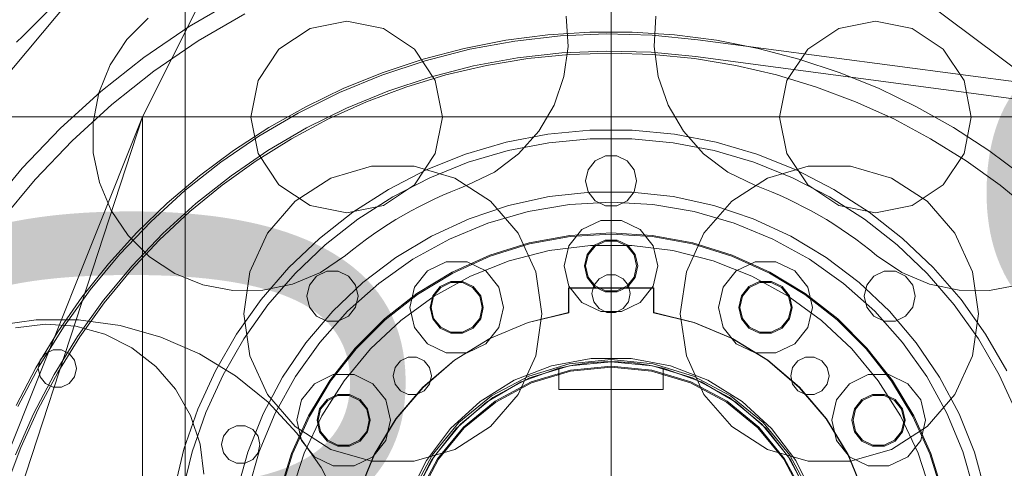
# Model space of a CAD drawing. Header units: millimetres. Extents: x -4738 to 65662, y -68080 to 6847.
# Tile 921 of 1056: x 24172 to 24635, y 1775 to 1986. Entities that reach past the tile are written whole.
import ezdxf

# ---------------------------------------------------------------- set-up
doc = ezdxf.new("R2010")
doc.units = ezdxf.units.MM
for name, color, linetype, lineweight in [('COTAS_O', 1, 'Continuous', 0), ('COTAS_P', 1, 'Continuous', 0), ('lateral_briquetadora', 7, 'Continuous', 0)]:
    doc.layers.add(name, color=color, linetype=linetype, lineweight=lineweight)
doc.dimstyles.new('R19_100', dxfattribs={"dimtxt": 250, "dimasz": 150, "dimexe": 150, "dimexo": 80, "dimgap": 100, "dimtad": 1, "dimtih": 1, "dimtoh": 1, "dimdsep": 46, "dimcen": 0.09, "dimadec": 0, "dimazin": 0, "dimtfac": 1, "dimtdec": 4, "dimtofl": 0, "dimtmove": 0, "dimatfit": 3, "dimfxl": 1, "dimtolj": 1, "dimtzin": 0, "dimarcsym": 0})

# ---------------------------------------------------------------- blocks, each defined once
blk = doc.blocks.new('DIM_R31_4')
at = {"layer": 'COTAS_P'}
for p, q in [((15248.37, 1279.09), (24311.82, 4109.09)), ((24311.82, 4109.09), (24155.23, 4107.34)), ((24311.82, 4109.09), (24182.05, 4021.43)), ((24580.07, 3250), (24311.82, 4109.09)), ((15248.37, 1279.09), (15378.14, 1366.76)), ((15248.37, 1279.09), (15404.97, 1280.85)), ((15516.62, 420), (15248.37, 1279.09))]:
    blk.add_line(p, q, dxfattribs=at)
blk.add_text('9495 P', height=250, rotation=17.3406, dxfattribs=at).set_placement((19750.29, 2789.55))
blk = doc.blocks.new('DIM_R31_6')
at = {"layer": 'COTAS_P'}
for p, q in [((24580.07, 3250), (24980.07, 3250)), ((24980.07, 3250), (24935.07, 3100)), ((24980.07, 0), (24980.07, 3250)), ((24980.07, 3250), (25025.07, 3100)), ((24980.07, 0), (24935.07, 150)), ((24980.07, 0), (25025.07, 150)), ((24580.07, 0), (24980.07, 0))]:
    blk.add_line(p, q, dxfattribs=at)
blk.add_text('3250 P', height=250, rotation=90, dxfattribs=at).set_placement((24880.07, 1625))
blk = doc.blocks.new('DIM_R31_7')
at = {"layer": 'COTAS_P'}
for p, q in [((24250.07, 2141), (24400.07, 2186)), ((26750.07, 2141), (26600.07, 2186)), ((24250.07, 1241), (24250.07, 2141)), ((24250.07, 2141), (26750.07, 2141)), ((24250.07, 2141), (24400.07, 2096)), ((26750.07, 2141), (26600.07, 2096)), ((26750.07, 1241), (26750.07, 2141))]:
    blk.add_line(p, q, dxfattribs=at)
blk.add_text('2500 P', height=250, dxfattribs=at).set_placement((25500.07, 2241))
blk = doc.blocks.new('DIM_R31_27')
at = {"layer": 'COTAS_O'}
for p, q in [((23750.07, 2330), (24450.07, 2330)), ((24450.07, 2330), (24405.07, 2180)), ((24450.07, 0), (24450.07, 2330)), ((24450.07, 2330), (24495.07, 2180)), ((24450.07, 0), (24405.07, 150)), ((24450.07, 0), (24495.07, 150)), ((23750.07, 0), (24450.07, 0))]:
    blk.add_line(p, q, dxfattribs=at)
blk.add_text('2330 O', height=250, rotation=90, dxfattribs=at).set_placement((24350.07, 1165))

msp = doc.modelspace()

# ---------------------------------------------------------------- linework, layer by layer
at = {"layer": 'lateral_briquetadora'}
for p, q in [((24350.067, 2180), (24150.067, 1940)), ((24350.067, 2180), (24230.067, 1940)), ((24350.067, 2180), (24670.067, 1940)), ((24274.225, 1995.545), (24251.982, 1982.51)), ((24185.433, 1989.635), (24178.99, 1983.192)), ((24278.027, 1988.506), (24256.265, 1975.753)), ((24178.99, 1983.192), (24173.823, 1978.025)), ((24222.717, 1976.329), (24232.703, 1986.443)), ((24308.722, 1981.565), (24325.942, 1984.991)), ((24325.942, 1984.991), (24343.163, 1981.565)), ((24429.044, 1987.304), (24429.883, 1973.116)), ((24470.252, 1973.116), (24471.091, 1987.304)), ((24556.972, 1981.565), (24574.192, 1984.991)), ((24574.192, 1984.991), (24591.413, 1981.565)), ((24251.982, 1982.51), (24230.701, 1967.957)), ((24294.123, 1971.811), (24308.722, 1981.565)), ((24343.163, 1981.565), (24357.762, 1971.811)), ((24400.592, 1976.026), (24420.3, 1978.568)), ((24420.3, 1978.568), (24440.131, 1979.841)), ((24447.781, 1978.992), (24426.269, 1978.082)), ((24440.131, 1979.841), (24460.003, 1979.841)), ((24469.303, 1978.401), (24447.781, 1978.992)), ((24460.003, 1979.841), (24479.835, 1978.568)), ((24479.835, 1978.568), (24499.543, 1976.026)), ((24542.373, 1971.811), (24556.972, 1981.565)), ((24591.413, 1981.565), (24606.012, 1971.811)), ((24173.823, 1978.025), (24170.956, 1975.158)), ((24214.897, 1964.462), (24222.717, 1976.329)), ((24256.265, 1975.753), (24235.444, 1961.515)), ((24381.086, 1972.228), (24400.592, 1976.026)), ((24404.874, 1975.677), (24383.697, 1971.788)), ((24426.269, 1978.082), (24404.874, 1975.677)), ((24490.733, 1976.313), (24469.303, 1978.401)), ((26237.044, 1744.478), (24490.733, 1976.313)), ((24499.543, 1976.026), (24519.049, 1972.228)), ((24284.368, 1957.212), (24294.123, 1971.811)), ((24357.762, 1971.811), (24367.517, 1957.212)), ((24361.864, 1967.187), (24381.086, 1972.228)), ((24383.697, 1971.788), (24362.843, 1966.434)), ((24426.886, 1970.106), (24406.044, 1967.763)), ((24410.91, 1967.433), (24430.447, 1969.358)), ((24447.84, 1970.992), (24426.886, 1970.106)), ((24429.883, 1973.116), (24427.938, 1959.038)), ((24430.447, 1969.358), (24450.067, 1970)), ((24468.805, 1970.416), (24447.84, 1970.992)), ((24450.067, 1970), (24469.688, 1969.358)), ((24489.68, 1968.382), (24468.805, 1970.416)), ((24469.688, 1969.358), (24489.225, 1967.433)), ((24472.197, 1959.038), (24470.252, 1973.116)), ((24519.049, 1972.228), (24538.271, 1967.187)), ((24532.618, 1957.212), (24542.373, 1971.811)), ((24606.012, 1971.811), (24615.767, 1957.212)), ((24230.701, 1967.957), (24210.485, 1951.958)), ((24362.843, 1966.434), (24342.412, 1959.64)), ((24343.004, 1960.925), (24361.864, 1967.187)), ((24406.044, 1967.763), (24385.415, 1963.975)), ((24391.54, 1964.236), (24410.91, 1967.433)), ((24489.225, 1967.433), (24508.595, 1964.236)), ((26235.991, 1736.548), (24489.68, 1968.382)), ((24538.271, 1967.187), (24557.131, 1960.925)), ((24209.541, 1951.297), (24214.897, 1964.462)), ((24235.444, 1961.515), (24215.665, 1945.862)), ((24324.585, 1953.468), (24343.004, 1960.925)), ((24385.415, 1963.975), (24365.101, 1958.759)), ((24372.422, 1959.778), (24391.54, 1964.236)), ((24508.595, 1964.236), (24527.713, 1959.778)), ((24557.131, 1960.925), (24575.55, 1953.468)), ((24280.942, 1939.991), (24284.368, 1957.212)), ((24342.412, 1959.64), (24322.504, 1951.44)), ((24365.101, 1958.759), (24345.199, 1952.141)), ((24353.636, 1954.079), (24372.422, 1959.778)), ((24367.517, 1957.212), (24370.942, 1939.991)), ((24427.938, 1959.038), (24423.284, 1945.609)), ((24476.851, 1945.609), (24472.197, 1959.038)), ((24527.713, 1959.778), (24546.499, 1954.079)), ((24529.192, 1939.991), (24532.618, 1957.212)), ((24615.767, 1957.212), (24619.192, 1939.991)), ((24210.485, 1951.958), (24191.432, 1934.59)), ((24206.858, 1937.34), (24209.541, 1951.297)), ((24322.504, 1951.44), (24303.215, 1941.874)), ((24306.681, 1944.846), (24324.585, 1953.468)), ((24345.199, 1952.141), (24325.807, 1944.154)), ((24335.262, 1947.164), (24353.636, 1954.079)), ((24546.499, 1954.079), (24564.873, 1947.164)), ((24575.55, 1953.468), (24593.454, 1944.846)), ((24317.381, 1939.062), (24335.262, 1947.164)), ((24564.873, 1947.164), (24582.754, 1939.062)), ((24215.665, 1945.862), (24197.024, 1928.869)), ((24303.215, 1941.874), (24284.64, 1930.988)), ((24289.366, 1935.094), (24306.681, 1944.846)), ((24325.807, 1944.154), (24307.017, 1934.835)), ((24423.284, 1945.609), (24416.1, 1933.346)), ((24484.035, 1933.346), (24476.851, 1945.609)), ((24593.454, 1944.846), (24610.769, 1935.094)), ((24150.067, 1740), (24230.067, 1940)), ((24230.067, 1940), (24150.067, 1940)), ((24230.067, 1940), (24150.067, 1695)), ((24206.948, 1923.128), (24206.858, 1937.34)), ((24230.067, 1510), (24230.067, 1940)), ((24230.067, 1940), (24670.067, 1940)), ((24230.067, 1504), (24230.067, 1940)), ((24284.368, 1922.77), (24280.942, 1939.991)), ((24300.067, 1929.808), (24317.381, 1939.062)), ((24370.942, 1939.991), (24367.517, 1922.77)), ((24532.618, 1922.77), (24529.192, 1939.991)), ((24582.754, 1939.062), (24600.067, 1929.808)), ((24619.192, 1939.991), (24615.767, 1922.77)), ((24191.432, 1934.59), (24173.635, 1915.937)), ((24272.711, 1924.253), (24289.366, 1935.094)), ((24307.017, 1934.835), (24288.922, 1924.231)), ((24416.1, 1933.346), (24406.661, 1922.72)), ((24420.324, 1931.873), (24440.123, 1933.763)), ((24440.123, 1933.763), (24460.012, 1933.763)), ((24460.012, 1933.763), (24479.811, 1931.873)), ((24493.474, 1922.72), (24484.035, 1933.346)), ((24610.769, 1935.094), (24627.424, 1924.253)), ((24197.024, 1928.869), (24179.612, 1910.62)), ((24284.64, 1930.988), (24266.867, 1918.834)), ((24283.396, 1919.441), (24300.067, 1929.808)), ((24381.71, 1922.505), (24400.794, 1928.109)), ((24400.794, 1928.109), (24420.324, 1931.873)), ((24401.737, 1924.221), (24420.893, 1927.913)), ((24420.893, 1927.913), (24440.313, 1929.768)), ((24440.313, 1929.768), (24459.822, 1929.768)), ((24459.822, 1929.768), (24479.242, 1927.913)), ((24479.242, 1927.913), (24498.398, 1924.221)), ((24479.811, 1931.873), (24499.341, 1928.109)), ((24499.341, 1928.109), (24518.425, 1922.505)), ((24600.067, 1929.808), (24616.739, 1919.441)), ((24209.81, 1909.207), (24206.948, 1923.128)), ((24256.786, 1912.368), (24272.711, 1924.253)), ((24288.922, 1924.231), (24271.61, 1912.392)), ((24383.019, 1918.725), (24401.737, 1924.221)), ((24498.398, 1924.221), (24517.116, 1918.725)), ((24627.424, 1924.253), (24643.349, 1912.368)), ((24266.867, 1918.834), (24249.984, 1905.473)), ((24267.439, 1908.006), (24283.396, 1919.441)), ((24294.123, 1908.171), (24284.368, 1922.77)), ((24367.517, 1922.77), (24357.762, 1908.171)), ((24363.246, 1915.113), (24381.71, 1922.505)), ((24364.907, 1911.475), (24383.019, 1918.725)), ((24406.661, 1922.72), (24395.33, 1914.14)), ((24442.586, 1919.382), (24439.256, 1915.207)), ((24447.397, 1921.699), (24442.586, 1919.382)), ((24452.738, 1921.699), (24447.397, 1921.699)), ((24457.549, 1919.382), (24452.738, 1921.699)), ((24460.879, 1915.207), (24457.549, 1919.382)), ((24504.805, 1914.14), (24493.474, 1922.72)), ((24517.116, 1918.725), (24535.228, 1911.475)), ((24518.425, 1922.505), (24536.889, 1915.113)), ((24542.373, 1908.171), (24532.618, 1922.77)), ((24615.767, 1922.77), (24606.012, 1908.171)), ((24616.739, 1919.441), (24632.696, 1908.006)), ((24173.635, 1915.937), (24157.18, 1896.09)), ((24318.488, 1911.209), (24337.605, 1916.823)), ((24337.605, 1916.823), (24357.53, 1916.823)), ((24345.567, 1905.999), (24363.246, 1915.113)), ((24357.53, 1916.823), (24376.647, 1911.209)), ((24395.33, 1914.14), (24382.544, 1907.936)), ((24439.256, 1915.207), (24438.067, 1910)), ((24462.067, 1910), (24460.879, 1915.207)), ((24517.591, 1907.936), (24504.805, 1914.14)), ((24523.488, 1911.209), (24542.605, 1916.823)), ((24536.889, 1915.113), (24554.567, 1905.999)), ((24542.605, 1916.823), (24562.53, 1916.823)), ((24562.53, 1916.823), (24581.647, 1911.209)), ((24179.612, 1910.62), (24163.513, 1891.202)), ((24241.654, 1899.486), (24256.786, 1912.368)), ((24271.61, 1912.392), (24255.164, 1899.377)), ((24301.727, 1900.438), (24318.488, 1911.209)), ((24347.567, 1902.535), (24364.907, 1911.475)), ((24376.647, 1911.209), (24393.408, 1900.438)), ((24438.067, 1910), (24439.256, 1904.793)), ((24460.879, 1904.793), (24462.067, 1910)), ((24506.727, 1900.438), (24523.488, 1911.209)), ((24535.228, 1911.475), (24552.567, 1902.535)), ((24581.647, 1911.209), (24598.408, 1900.438)), ((24215.332, 1896.111), (24209.81, 1909.207)), ((24249.984, 1905.473), (24234.072, 1890.968)), ((24252.264, 1895.552), (24267.439, 1908.006)), ((24308.722, 1898.416), (24294.123, 1908.171)), ((24328.836, 1895.246), (24345.567, 1905.999)), ((24357.762, 1908.171), (24343.163, 1898.416)), ((24374.832, 1904.902), (24371.027, 1903.263)), ((24378.672, 1906.46), (24374.832, 1904.902)), ((24382.544, 1907.936), (24378.672, 1906.46)), ((24440.322, 1904.736), (24420.947, 1902.629)), ((24439.256, 1904.793), (24442.586, 1900.618)), ((24459.812, 1904.736), (24440.322, 1904.736)), ((24457.549, 1900.618), (24460.879, 1904.793)), ((24479.188, 1902.629), (24459.812, 1904.736)), ((24521.463, 1906.46), (24517.591, 1907.936)), ((24525.303, 1904.902), (24521.463, 1906.46)), ((24529.108, 1903.263), (24525.303, 1904.902)), ((24556.972, 1898.416), (24542.373, 1908.171)), ((24554.567, 1905.999), (24571.299, 1895.246)), ((24606.012, 1908.171), (24591.413, 1898.416)), ((24632.696, 1908.006), (24647.871, 1895.552)), ((24288.68, 1885.38), (24301.727, 1900.438)), ((24331.156, 1891.988), (24347.567, 1902.535)), ((24367.257, 1901.543), (24363.524, 1899.743)), ((24371.027, 1903.263), (24367.257, 1901.543)), ((24393.408, 1900.438), (24406.455, 1885.38)), ((24420.947, 1902.629), (24401.912, 1898.439)), ((24430.474, 1898.9), (24450.067, 1900)), ((24442.586, 1900.618), (24447.397, 1898.301)), ((24450.067, 1900), (24469.661, 1898.9)), ((24452.738, 1898.301), (24457.549, 1900.618)), ((24498.223, 1898.439), (24479.188, 1902.629)), ((24493.68, 1885.38), (24506.727, 1900.438)), ((24532.878, 1901.543), (24529.108, 1903.263)), ((24536.611, 1899.743), (24532.878, 1901.543)), ((24552.567, 1902.535), (24568.979, 1891.988)), ((24598.408, 1900.438), (24611.455, 1885.38)), ((24223.304, 1884.344), (24215.332, 1896.111)), ((24227.379, 1885.662), (24241.654, 1899.486)), ((24237.935, 1882.132), (24252.264, 1895.552)), ((24255.164, 1899.377), (24239.664, 1885.247)), ((24325.942, 1894.991), (24308.722, 1898.416)), ((24343.163, 1898.416), (24325.942, 1894.991)), ((24356.178, 1895.909), (24352.567, 1893.875)), ((24359.831, 1897.865), (24356.178, 1895.909)), ((24363.524, 1899.743), (24359.831, 1897.865)), ((24401.912, 1898.439), (24383.443, 1892.216)), ((24392.269, 1890.18), (24411.126, 1895.612)), ((24411.126, 1895.612), (24430.474, 1898.9)), ((24447.397, 1898.301), (24452.738, 1898.301)), ((24469.661, 1898.9), (24489.009, 1895.612)), ((24489.009, 1895.612), (24507.866, 1890.18)), ((24516.692, 1892.216), (24498.223, 1898.439)), ((24540.304, 1897.865), (24536.611, 1899.743)), ((24543.957, 1895.909), (24540.304, 1897.865)), ((24547.567, 1893.875), (24543.957, 1895.909)), ((24574.192, 1894.991), (24556.972, 1898.416)), ((24591.413, 1898.416), (24574.192, 1894.991)), ((24234.072, 1890.968), (24219.209, 1875.391)), ((24313.202, 1882.952), (24328.836, 1895.246)), ((24315.821, 1879.929), (24331.156, 1891.988)), ((24349.001, 1891.765), (24345.481, 1889.58)), ((24352.567, 1893.875), (24349.001, 1891.765)), ((24383.443, 1892.216), (24365.754, 1884.032)), ((24436.351, 1887.2), (24445.172, 1891.448)), ((24445.172, 1891.448), (24454.963, 1891.448)), ((24454.963, 1891.448), (24463.784, 1887.2)), ((24534.381, 1884.032), (24516.692, 1892.216)), ((24551.134, 1891.765), (24547.567, 1893.875)), ((24554.654, 1889.58), (24551.134, 1891.765)), ((24568.979, 1891.988), (24584.314, 1879.929)), ((24571.299, 1895.246), (24586.933, 1882.952)), ((24342.007, 1887.321), (24338.582, 1884.988)), ((24345.481, 1889.58), (24342.007, 1887.321)), ((24374.138, 1882.67), (24392.269, 1890.18)), ((24430.246, 1879.545), (24436.351, 1887.2)), ((24463.784, 1887.2), (24469.889, 1879.545)), ((24507.866, 1890.18), (24525.997, 1882.67)), ((24558.128, 1887.321), (24554.654, 1889.58)), ((24561.553, 1884.988), (24558.128, 1887.321)), ((24214.019, 1870.951), (24227.379, 1885.662)), ((24233.417, 1874.359), (24223.304, 1884.344)), ((24224.516, 1867.804), (24237.935, 1882.132)), ((24239.664, 1885.247), (24225.186, 1870.073)), ((24280.403, 1867.256), (24288.68, 1885.38)), ((24298.807, 1869.227), (24313.202, 1882.952)), ((24335.208, 1882.583), (24331.886, 1880.107)), ((24338.582, 1884.988), (24335.208, 1882.583)), ((24365.754, 1884.032), (24349.054, 1873.984)), ((24356.962, 1873.177), (24374.138, 1882.67)), ((24406.455, 1885.38), (24414.732, 1867.256)), ((24411.657, 1880.836), (24430.721, 1884.33)), ((24411.777, 1880.351), (24430.782, 1883.833)), ((24430.721, 1884.33), (24450.067, 1885.5)), ((24430.782, 1883.833), (24450.067, 1885)), ((24442.274, 1879.773), (24447.286, 1882.187)), ((24442.586, 1879.382), (24447.397, 1881.699)), ((24447.286, 1882.187), (24452.849, 1882.187)), ((24447.397, 1881.699), (24452.738, 1881.699)), ((24450.067, 1885.5), (24469.414, 1884.33)), ((24450.067, 1885), (24469.353, 1883.833)), ((24452.738, 1881.699), (24457.549, 1879.382)), ((24452.849, 1882.187), (24457.861, 1879.773)), ((24469.353, 1883.833), (24488.358, 1880.351)), ((24469.414, 1884.33), (24488.478, 1880.836)), ((24485.403, 1867.256), (24493.68, 1885.38)), ((24525.997, 1882.67), (24543.173, 1873.177)), ((24551.081, 1873.984), (24534.381, 1884.032)), ((24564.927, 1882.583), (24561.553, 1884.988)), ((24568.249, 1880.107), (24564.927, 1882.583)), ((24586.933, 1882.952), (24601.328, 1869.227)), ((24611.455, 1885.38), (24619.732, 1867.256)), ((24301.702, 1866.466), (24315.821, 1879.929)), ((24328.617, 1877.56), (24325.402, 1874.945)), ((24331.886, 1880.107), (24328.617, 1877.56)), ((24393.153, 1875.07), (24411.657, 1880.836)), ((24393.331, 1874.603), (24411.777, 1880.351)), ((24402.17, 1872.414), (24421.023, 1877.255)), ((24421.023, 1877.255), (24440.335, 1879.694)), ((24428.067, 1870), (24430.246, 1879.545)), ((24438.805, 1875.424), (24442.274, 1879.773)), ((24439.256, 1875.207), (24442.586, 1879.382)), ((24440.335, 1879.694), (24459.8, 1879.694)), ((24457.549, 1879.382), (24460.879, 1875.207)), ((24457.861, 1879.773), (24461.33, 1875.424)), ((24459.8, 1879.694), (24479.112, 1877.255)), ((24469.889, 1879.545), (24472.067, 1870)), ((24479.112, 1877.255), (24497.965, 1872.414)), ((24488.358, 1880.351), (24506.804, 1874.603)), ((24488.478, 1880.836), (24506.982, 1875.07)), ((24571.518, 1877.56), (24568.249, 1880.107)), ((24574.733, 1874.945), (24571.518, 1877.56)), ((24584.314, 1879.929), (24598.433, 1866.466)), ((24219.209, 1875.391), (24205.467, 1858.816)), ((24245.285, 1866.538), (24233.417, 1874.359)), ((24325.402, 1874.945), (24313.636, 1866.974)), ((24349.054, 1873.984), (24333.538, 1862.189)), ((24340.957, 1861.821), (24356.962, 1873.177)), ((24375.479, 1867.116), (24393.153, 1875.07)), ((24375.712, 1866.673), (24393.331, 1874.603)), ((24384.072, 1865.248), (24402.17, 1872.414)), ((24437.567, 1870), (24438.805, 1875.424)), ((24438.067, 1870), (24439.256, 1875.207)), ((24460.879, 1875.207), (24462.067, 1870)), ((24461.33, 1875.424), (24462.567, 1870)), ((24497.965, 1872.414), (24516.063, 1865.248)), ((24506.804, 1874.603), (24524.423, 1866.673)), ((24506.982, 1875.07), (24524.656, 1867.116)), ((24543.173, 1873.177), (24559.178, 1861.821)), ((24566.597, 1862.189), (24551.081, 1873.984)), ((24586.499, 1866.974), (24574.733, 1874.945)), ((24201.629, 1855.414), (24214.019, 1870.951)), ((24225.186, 1870.073), (24211.8, 1853.928)), ((24212.061, 1852.628), (24224.516, 1867.804)), ((24285.782, 1854.195), (24298.807, 1869.227)), ((24357.746, 1860.119), (24363.851, 1867.774)), ((24363.851, 1867.774), (24372.672, 1872.022)), ((24372.672, 1872.022), (24382.463, 1872.022)), ((24382.463, 1872.022), (24391.284, 1867.774)), ((24391.284, 1867.774), (24397.389, 1860.119)), ((24430.246, 1860.455), (24428.067, 1870)), ((24438.805, 1864.576), (24437.567, 1870)), ((24439.256, 1864.793), (24438.067, 1870)), ((24462.067, 1870), (24460.879, 1864.793)), ((24462.567, 1870), (24461.33, 1864.576)), ((24472.067, 1870), (24469.889, 1860.455)), ((24502.746, 1860.119), (24508.851, 1867.774)), ((24508.851, 1867.774), (24517.672, 1872.022)), ((24517.672, 1872.022), (24527.463, 1872.022)), ((24527.463, 1872.022), (24536.284, 1867.774)), ((24536.284, 1867.774), (24542.389, 1860.119)), ((24601.328, 1869.227), (24614.353, 1854.195)), ((24258.45, 1861.183), (24245.285, 1866.538)), ((24277.567, 1847.535), (24280.403, 1867.256)), ((24288.927, 1851.723), (24301.702, 1866.466)), ((24313.636, 1866.974), (24300.54, 1861.452)), ((24311.771, 1865.197), (24308.441, 1861.021)), ((24316.582, 1867.514), (24311.771, 1865.197)), ((24321.923, 1867.514), (24316.582, 1867.514)), ((24326.735, 1865.197), (24321.923, 1867.514)), ((24330.064, 1861.021), (24326.735, 1865.197)), ((24358.893, 1857.089), (24375.479, 1867.116)), ((24359.177, 1856.677), (24375.712, 1866.673)), ((24367.014, 1855.871), (24384.072, 1865.248)), ((24414.732, 1867.256), (24417.567, 1847.535)), ((24442.274, 1860.227), (24438.805, 1864.576)), ((24442.586, 1860.618), (24439.256, 1864.793)), ((24441.959, 1860.905), (24444.456, 1864.036)), ((24444.456, 1864.036), (24448.065, 1865.774)), ((24448.065, 1865.774), (24452.07, 1865.774)), ((24452.07, 1865.774), (24455.679, 1864.036)), ((24455.679, 1864.036), (24458.176, 1860.905)), ((24460.879, 1864.793), (24457.549, 1860.618)), ((24461.33, 1864.576), (24457.861, 1860.227)), ((24482.567, 1847.535), (24485.403, 1867.256)), ((24516.063, 1865.248), (24533.121, 1855.871)), ((24524.423, 1866.673), (24540.958, 1856.677)), ((24524.656, 1867.116), (24541.242, 1857.089)), ((24573.4, 1865.197), (24570.071, 1861.021)), ((24578.212, 1867.514), (24573.4, 1865.197)), ((24583.552, 1867.514), (24578.212, 1867.514)), ((24588.364, 1865.197), (24583.552, 1867.514)), ((24599.595, 1861.452), (24586.499, 1866.974)), ((24591.694, 1861.021), (24588.364, 1865.197)), ((24598.433, 1866.466), (24611.208, 1851.723)), ((24619.732, 1867.256), (24622.567, 1847.535)), ((24205.467, 1858.816), (24192.912, 1841.325)), ((24272.406, 1858.499), (24258.45, 1861.183)), ((24286.619, 1858.59), (24272.406, 1858.499)), ((24300.54, 1861.452), (24286.619, 1858.59)), ((24308.441, 1861.021), (24307.253, 1855.815)), ((24333.538, 1862.189), (24319.388, 1848.786)), ((24326.324, 1848.744), (24340.957, 1861.821)), ((24331.253, 1855.815), (24330.064, 1861.021)), ((24355.567, 1850.574), (24357.746, 1860.119)), ((24366.305, 1855.997), (24369.774, 1860.347)), ((24366.756, 1855.78), (24370.086, 1859.956)), ((24369.774, 1860.347), (24374.786, 1862.76)), ((24370.086, 1859.956), (24374.897, 1862.273)), ((24374.786, 1862.76), (24380.349, 1862.76)), ((24374.897, 1862.273), (24380.238, 1862.273)), ((24380.238, 1862.273), (24385.049, 1859.956)), ((24380.349, 1862.76), (24385.361, 1860.347)), ((24385.049, 1859.956), (24388.379, 1855.78)), ((24385.361, 1860.347), (24388.83, 1855.997)), ((24397.389, 1860.119), (24399.567, 1850.574)), ((24430.067, 1859.75), (24470.067, 1859.75)), ((24430.067, 1848.136), (24430.067, 1859.75)), ((24430.167, 1848.051), (24430.167, 1859.65)), ((24430.167, 1859.65), (24469.967, 1859.65)), ((24436.351, 1852.8), (24430.246, 1860.455)), ((24441.067, 1857), (24441.959, 1860.905)), ((24447.286, 1857.813), (24442.274, 1860.227)), ((24447.397, 1858.301), (24442.586, 1860.618)), ((24457.549, 1860.618), (24452.738, 1858.301)), ((24457.861, 1860.227), (24452.849, 1857.813)), ((24458.176, 1860.905), (24459.067, 1857)), ((24469.889, 1860.455), (24463.784, 1852.8)), ((24469.967, 1859.65), (24469.967, 1848.051)), ((24470.067, 1859.75), (24470.067, 1848.136)), ((24500.567, 1850.574), (24502.746, 1860.119)), ((24511.305, 1855.997), (24514.774, 1860.347)), ((24511.756, 1855.78), (24515.086, 1859.956)), ((24514.774, 1860.347), (24519.786, 1862.76)), ((24515.086, 1859.956), (24519.897, 1862.273)), ((24519.786, 1862.76), (24525.349, 1862.76)), ((24519.897, 1862.273), (24525.238, 1862.273)), ((24525.238, 1862.273), (24530.049, 1859.956)), ((24525.349, 1862.76), (24530.361, 1860.347)), ((24530.049, 1859.956), (24533.379, 1855.78)), ((24530.361, 1860.347), (24533.83, 1855.997)), ((24542.389, 1860.119), (24544.567, 1850.574)), ((24559.178, 1861.821), (24573.811, 1848.744)), ((24580.747, 1848.786), (24566.597, 1862.189)), ((24570.071, 1861.021), (24568.882, 1855.815)), ((24592.882, 1855.815), (24591.694, 1861.021)), ((24613.516, 1858.59), (24599.595, 1861.452)), ((24627.729, 1858.499), (24613.516, 1858.59)), ((24641.685, 1861.183), (24627.729, 1858.499)), ((24190.26, 1839.116), (24201.629, 1855.414)), ((24211.8, 1853.928), (24199.57, 1836.889)), ((24274.245, 1837.994), (24285.782, 1854.195)), ((24307.253, 1855.815), (24308.441, 1850.608)), ((24330.064, 1850.608), (24331.253, 1855.815)), ((24343.636, 1845.136), (24358.893, 1857.089)), ((24343.968, 1844.762), (24359.177, 1856.677)), ((24351.267, 1844.43), (24367.014, 1855.871)), ((24365.067, 1850.574), (24366.305, 1855.997)), ((24365.567, 1850.574), (24366.756, 1855.78)), ((24388.379, 1855.78), (24389.567, 1850.574)), ((24388.83, 1855.997), (24390.067, 1850.574)), ((24441.959, 1853.095), (24441.067, 1857)), ((24452.849, 1857.813), (24447.286, 1857.813)), ((24452.738, 1858.301), (24447.397, 1858.301)), ((24459.067, 1857), (24458.176, 1853.095)), ((24510.067, 1850.574), (24511.305, 1855.997)), ((24510.567, 1850.574), (24511.756, 1855.78)), ((24533.121, 1855.871), (24548.868, 1844.43)), ((24533.379, 1855.78), (24534.567, 1850.574)), ((24533.83, 1855.997), (24535.067, 1850.574)), ((24540.958, 1856.677), (24556.167, 1844.762)), ((24541.242, 1857.089), (24556.499, 1845.136)), ((24568.882, 1855.815), (24570.071, 1850.608)), ((24591.694, 1850.608), (24592.882, 1855.815)), ((24614.353, 1854.195), (24625.889, 1837.994)), ((24200.627, 1836.671), (24212.061, 1852.628)), ((24277.611, 1835.831), (24288.927, 1851.723)), ((24308.441, 1850.608), (24311.771, 1846.433)), ((24326.735, 1846.433), (24330.064, 1850.608)), ((24357.746, 1841.028), (24355.567, 1850.574)), ((24366.305, 1845.15), (24365.067, 1850.574)), ((24366.756, 1845.367), (24365.567, 1850.574)), ((24389.567, 1850.574), (24388.379, 1845.367)), ((24390.067, 1850.574), (24388.83, 1845.15)), ((24399.567, 1850.574), (24397.389, 1841.028)), ((24445.172, 1848.552), (24436.351, 1852.8)), ((24444.456, 1849.964), (24441.959, 1853.095)), ((24448.065, 1848.226), (24444.456, 1849.964)), ((24455.679, 1849.964), (24452.07, 1848.226)), ((24463.784, 1852.8), (24454.963, 1848.552)), ((24458.176, 1853.095), (24455.679, 1849.964)), ((24502.746, 1841.028), (24500.567, 1850.574)), ((24511.305, 1845.15), (24510.067, 1850.574)), ((24511.756, 1845.367), (24510.567, 1850.574)), ((24534.567, 1850.574), (24533.379, 1845.367)), ((24535.067, 1850.574), (24533.83, 1845.15)), ((24544.567, 1850.574), (24542.389, 1841.028)), ((24570.071, 1850.608), (24573.4, 1846.433)), ((24588.364, 1846.433), (24591.694, 1850.608)), ((24611.208, 1851.723), (24622.524, 1835.831)), ((24160.566, 1841.967), (24180.172, 1844.662)), ((24180.172, 1844.662), (24199.963, 1844.662)), ((24199.963, 1844.662), (24219.569, 1841.967)), ((24280.403, 1827.814), (24277.567, 1847.535)), ((24319.388, 1848.786), (24306.771, 1833.931)), ((24311.771, 1846.433), (24316.582, 1844.116)), ((24313.247, 1834.111), (24326.324, 1848.744)), ((24321.923, 1844.116), (24326.735, 1846.433)), ((24329.932, 1831.431), (24343.636, 1845.136)), ((24330.306, 1831.1), (24343.968, 1844.762)), ((24369.774, 1840.801), (24366.305, 1845.15)), ((24370.086, 1841.192), (24366.756, 1845.367)), ((24388.379, 1845.367), (24385.049, 1841.192)), ((24388.83, 1845.15), (24385.361, 1840.801)), ((24411.103, 1843.509), (24430.067, 1848.136)), ((24411.206, 1843.437), (24430.167, 1848.051)), ((24417.567, 1847.535), (24414.732, 1827.814)), ((24454.963, 1848.552), (24445.172, 1848.552)), ((24452.07, 1848.226), (24448.065, 1848.226)), ((24469.967, 1848.051), (24488.929, 1843.437)), ((24470.067, 1848.136), (24489.032, 1843.509)), ((24485.403, 1827.814), (24482.567, 1847.535)), ((24514.774, 1840.801), (24511.305, 1845.15)), ((24515.086, 1841.192), (24511.756, 1845.367)), ((24533.379, 1845.367), (24530.049, 1841.192)), ((24533.83, 1845.15), (24530.361, 1840.801)), ((24556.167, 1844.762), (24569.829, 1831.1)), ((24556.499, 1845.136), (24570.203, 1831.431)), ((24573.4, 1846.433), (24578.212, 1844.116)), ((24573.811, 1848.744), (24586.888, 1834.111)), ((24593.364, 1833.931), (24580.747, 1848.786)), ((24583.552, 1844.116), (24588.364, 1846.433)), ((24622.567, 1847.535), (24619.732, 1827.814)), ((24170.411, 1840.966), (24184.513, 1842.731)), ((24192.912, 1841.325), (24181.606, 1823.002)), ((24184.513, 1842.731), (24198.689, 1841.711)), ((24198.689, 1841.711), (24212.394, 1837.945)), ((24219.569, 1841.967), (24238.625, 1836.628)), ((24316.582, 1844.116), (24321.923, 1844.116)), ((24337.077, 1831.105), (24351.267, 1844.43)), ((24363.851, 1833.373), (24357.746, 1841.028)), ((24374.786, 1838.387), (24369.774, 1840.801)), ((24374.897, 1838.875), (24370.086, 1841.192)), ((24385.049, 1841.192), (24380.238, 1838.875)), ((24385.361, 1840.801), (24380.349, 1838.387)), ((24397.389, 1841.028), (24391.284, 1833.373)), ((24393.092, 1835.979), (24411.103, 1843.509)), ((24393.197, 1835.92), (24411.206, 1843.437)), ((24488.929, 1843.437), (24506.938, 1835.92)), ((24489.032, 1843.509), (24507.043, 1835.979)), ((24508.851, 1833.373), (24502.746, 1841.028)), ((24519.786, 1838.387), (24514.774, 1840.801)), ((24519.897, 1838.875), (24515.086, 1841.192)), ((24530.049, 1841.192), (24525.238, 1838.875)), ((24530.361, 1840.801), (24525.349, 1838.387)), ((24542.389, 1841.028), (24536.284, 1833.373)), ((24548.868, 1844.43), (24563.058, 1831.105)), ((24578.212, 1844.116), (24583.552, 1844.116)), ((24179.959, 1822.122), (24190.26, 1839.116)), ((24199.57, 1836.889), (24188.557, 1819.04)), ((24190.26, 1820), (24200.627, 1836.671)), ((24212.394, 1837.945), (24225.1, 1831.578)), ((24238.625, 1836.628), (24256.777, 1828.743)), ((24264.301, 1820.769), (24274.245, 1837.994)), ((24267.856, 1818.936), (24277.611, 1835.831)), ((24380.349, 1838.387), (24374.786, 1838.387)), ((24380.238, 1838.875), (24374.897, 1838.875)), ((24376.477, 1825.732), (24393.092, 1835.979)), ((24376.581, 1825.685), (24393.197, 1835.92)), ((24506.938, 1835.92), (24523.553, 1825.685)), ((24507.043, 1835.979), (24523.658, 1825.732)), ((24525.349, 1838.387), (24519.786, 1838.387)), ((24525.238, 1838.875), (24519.897, 1838.875)), ((24622.524, 1835.831), (24632.279, 1818.936)), ((24625.889, 1837.994), (24635.834, 1820.769)), ((24225.1, 1831.578), (24236.32, 1822.854)), ((24306.771, 1833.931), (24295.833, 1817.8)), ((24301.891, 1818.106), (24313.247, 1834.111)), ((24317.979, 1816.174), (24329.932, 1831.431)), ((24318.39, 1815.89), (24330.306, 1831.1)), ((24324.67, 1816.107), (24337.077, 1831.105)), ((24372.672, 1829.125), (24363.851, 1833.373)), ((24391.284, 1833.373), (24382.463, 1829.125)), ((24517.672, 1829.125), (24508.851, 1833.373)), ((24536.284, 1833.373), (24527.463, 1829.125)), ((24563.058, 1831.105), (24575.465, 1816.107)), ((24569.829, 1831.1), (24581.745, 1815.89)), ((24570.203, 1831.431), (24582.156, 1816.174)), ((24586.888, 1834.111), (24598.244, 1818.106)), ((24604.302, 1817.8), (24593.364, 1833.931)), ((24184.456, 1828.836), (24181.959, 1825.705)), ((24188.065, 1830.574), (24184.456, 1828.836)), ((24192.07, 1830.574), (24188.065, 1830.574)), ((24195.679, 1828.836), (24192.07, 1830.574)), ((24198.176, 1825.705), (24195.679, 1828.836)), ((24256.777, 1828.743), (24273.686, 1818.461)), ((24288.68, 1809.69), (24280.403, 1827.814)), ((24351.118, 1825.375), (24354.727, 1827.112)), ((24354.727, 1827.112), (24358.732, 1827.112)), ((24358.732, 1827.112), (24362.341, 1825.375)), ((24382.463, 1829.125), (24372.672, 1829.125)), ((24414.732, 1827.814), (24406.455, 1809.69)), ((24422.154, 1823.106), (24440.656, 1826.565)), ((24450.067, 1826), (24430.363, 1824.059)), ((24440.656, 1826.565), (24459.479, 1826.565)), ((24469.772, 1824.059), (24450.067, 1826)), ((24459.479, 1826.565), (24477.981, 1823.106)), ((24493.68, 1809.69), (24485.403, 1827.814)), ((24527.463, 1829.125), (24517.672, 1829.125)), ((24537.794, 1825.375), (24541.403, 1827.112)), ((24541.403, 1827.112), (24545.408, 1827.112)), ((24545.408, 1827.112), (24549.017, 1825.375)), ((24619.732, 1827.814), (24611.455, 1809.69)), ((24170.767, 1804.504), (24179.959, 1822.122)), ((24181.606, 1823.002), (24171.603, 1803.935)), ((24181.959, 1825.705), (24181.067, 1821.8)), ((24181.067, 1821.8), (24181.959, 1817.895)), ((24199.067, 1821.8), (24198.176, 1825.705)), ((24198.176, 1817.895), (24199.067, 1821.8)), ((24236.32, 1822.854), (24245.623, 1812.109)), ((24347.729, 1818.338), (24348.621, 1822.243)), ((24348.621, 1822.243), (24351.118, 1825.375)), ((24361.663, 1813.018), (24376.477, 1825.732)), ((24361.767, 1812.981), (24376.581, 1825.685)), ((24362.341, 1825.375), (24364.838, 1822.243)), ((24364.838, 1822.243), (24365.729, 1818.338)), ((24404.602, 1816.307), (24422.154, 1823.106)), ((24407.785, 1815.621), (24425.567, 1821.952)), ((24430.363, 1824.059), (24411.416, 1818.312)), ((24411.799, 1817.388), (24430.558, 1823.079)), ((24432.479, 1823.441), (24425.567, 1821.952)), ((24425.567, 1812), (24425.567, 1821.952)), ((24430.558, 1823.079), (24450.067, 1825)), ((24430.949, 1821.117), (24450.067, 1823)), ((24431.046, 1820.627), (24450.067, 1822.5)), ((24439.479, 1824.438), (24432.479, 1823.441)), ((24446.532, 1824.937), (24439.479, 1824.438)), ((24453.603, 1824.937), (24446.532, 1824.937)), ((24450.067, 1825), (24469.577, 1823.079)), ((24450.067, 1823), (24469.186, 1821.117)), ((24450.067, 1822.5), (24469.089, 1820.627)), ((24460.656, 1824.438), (24453.603, 1824.937)), ((24467.655, 1823.441), (24460.656, 1824.438)), ((24474.567, 1821.952), (24467.655, 1823.441)), ((24469.577, 1823.079), (24488.336, 1817.388)), ((24488.719, 1818.312), (24469.772, 1824.059)), ((24474.567, 1821.952), (24492.35, 1815.621)), ((24474.567, 1821.952), (24474.567, 1812)), ((24477.981, 1823.106), (24495.533, 1816.307)), ((24523.553, 1825.685), (24538.368, 1812.981)), ((24523.658, 1825.732), (24538.472, 1813.018)), ((24534.406, 1818.338), (24535.297, 1822.243)), ((24535.297, 1822.243), (24537.794, 1825.375)), ((24549.017, 1825.375), (24551.514, 1822.243)), ((24551.514, 1822.243), (24552.406, 1818.338)), ((24188.557, 1819.04), (24178.813, 1800.468)), ((24181.006, 1802.687), (24190.26, 1820)), ((24181.959, 1817.895), (24184.456, 1814.764)), ((24195.679, 1814.764), (24198.176, 1817.895)), ((24256.039, 1802.677), (24264.301, 1820.769)), ((24259.752, 1801.191), (24267.856, 1818.936)), ((24273.686, 1818.461), (24289.038, 1805.971)), ((24295.833, 1817.8), (24286.704, 1800.58)), ((24292.398, 1800.93), (24301.891, 1818.106)), ((24310.777, 1814.7), (24319.598, 1818.948)), ((24319.598, 1818.948), (24329.389, 1818.948)), ((24329.389, 1818.948), (24338.211, 1814.7)), ((24348.621, 1814.433), (24347.729, 1818.338)), ((24365.729, 1818.338), (24364.838, 1814.433)), ((24411.416, 1818.312), (24393.955, 1808.978)), ((24394.51, 1808.147), (24411.799, 1817.388)), ((24412.565, 1815.54), (24430.949, 1821.117)), ((24412.756, 1815.078), (24431.046, 1820.627)), ((24469.089, 1820.627), (24487.379, 1815.078)), ((24469.186, 1821.117), (24487.57, 1815.54)), ((24488.336, 1817.388), (24505.625, 1808.147)), ((24506.18, 1808.978), (24488.719, 1818.312)), ((24535.297, 1814.433), (24534.406, 1818.338)), ((24552.406, 1818.338), (24551.514, 1814.433)), ((24561.924, 1814.7), (24570.746, 1818.948)), ((24570.746, 1818.948), (24580.537, 1818.948)), ((24580.537, 1818.948), (24589.358, 1814.7)), ((24598.244, 1818.106), (24607.737, 1800.93)), ((24613.431, 1800.58), (24604.302, 1817.8)), ((24632.279, 1818.936), (24640.383, 1801.191)), ((24184.456, 1814.764), (24188.065, 1813.026)), ((24188.065, 1813.026), (24192.07, 1813.026)), ((24192.07, 1813.026), (24195.679, 1814.764)), ((24304.672, 1807.045), (24310.777, 1814.7)), ((24307.952, 1799.588), (24317.979, 1816.174)), ((24308.395, 1799.356), (24318.39, 1815.89)), ((24314.24, 1799.672), (24324.67, 1816.107)), ((24338.211, 1814.7), (24344.315, 1807.045)), ((24351.118, 1811.302), (24348.621, 1814.433)), ((24349.015, 1798.15), (24361.663, 1813.018)), ((24349.118, 1798.122), (24361.767, 1812.981)), ((24364.838, 1814.433), (24362.341, 1811.302)), ((24388.599, 1806.398), (24404.602, 1816.307)), ((24391.509, 1806.061), (24407.785, 1815.621)), ((24395.622, 1806.484), (24412.565, 1815.54)), ((24395.899, 1806.068), (24412.756, 1815.078)), ((24487.379, 1815.078), (24504.236, 1806.068)), ((24487.57, 1815.54), (24504.513, 1806.484)), ((24492.35, 1815.621), (24508.626, 1806.061)), ((24495.533, 1816.307), (24511.536, 1806.398)), ((24537.794, 1811.302), (24535.297, 1814.433)), ((24538.368, 1812.981), (24551.017, 1798.122)), ((24538.472, 1813.018), (24551.12, 1798.15)), ((24551.514, 1814.433), (24549.017, 1811.302)), ((24555.82, 1807.045), (24561.924, 1814.7)), ((24575.465, 1816.107), (24585.895, 1799.672)), ((24581.745, 1815.89), (24591.74, 1799.356)), ((24582.156, 1816.174), (24592.183, 1799.588)), ((24589.358, 1814.7), (24595.462, 1807.045)), ((24245.623, 1812.109), (24252.651, 1799.756)), ((24301.727, 1794.633), (24288.68, 1809.69)), ((24316.7, 1807.273), (24321.712, 1809.687)), ((24317.012, 1806.882), (24321.824, 1809.199)), ((24321.712, 1809.687), (24327.275, 1809.687)), ((24321.824, 1809.199), (24327.164, 1809.199)), ((24327.164, 1809.199), (24331.976, 1806.882)), ((24327.275, 1809.687), (24332.287, 1807.273)), ((24354.727, 1809.564), (24351.118, 1811.302)), ((24358.732, 1809.564), (24354.727, 1809.564)), ((24362.341, 1811.302), (24358.732, 1809.564)), ((24393.955, 1808.978), (24378.65, 1796.418)), ((24379.357, 1795.711), (24394.51, 1808.147)), ((24406.455, 1809.69), (24393.408, 1794.633)), ((24474.567, 1812), (24425.567, 1812)), ((24506.727, 1794.633), (24493.68, 1809.69)), ((24505.625, 1808.147), (24520.778, 1795.711)), ((24521.485, 1796.418), (24506.18, 1808.978)), ((24541.403, 1809.564), (24537.794, 1811.302)), ((24545.408, 1809.564), (24541.403, 1809.564)), ((24549.017, 1811.302), (24545.408, 1809.564)), ((24567.848, 1807.273), (24572.86, 1809.687)), ((24568.159, 1806.882), (24572.971, 1809.199)), ((24572.86, 1809.687), (24578.423, 1809.687)), ((24572.971, 1809.199), (24578.311, 1809.199)), ((24578.311, 1809.199), (24583.123, 1806.882)), ((24578.423, 1809.687), (24583.435, 1807.273)), ((24611.455, 1809.69), (24598.408, 1794.633)), ((24289.038, 1805.971), (24302.546, 1791.508)), ((24302.494, 1797.5), (24304.672, 1807.045)), ((24311.994, 1797.5), (24313.232, 1802.924)), ((24313.232, 1802.924), (24316.7, 1807.273)), ((24313.682, 1802.707), (24317.012, 1806.882)), ((24331.976, 1806.882), (24335.305, 1802.707)), ((24332.287, 1807.273), (24335.756, 1802.924)), ((24335.756, 1802.924), (24336.994, 1797.5)), ((24344.315, 1807.045), (24346.494, 1797.5)), ((24374.689, 1793.717), (24388.599, 1806.398)), ((24377.32, 1793.613), (24391.509, 1806.061)), ((24380.771, 1794.296), (24395.622, 1806.484)), ((24381.125, 1793.943), (24395.899, 1806.068)), ((24504.236, 1806.068), (24519.01, 1793.943)), ((24504.513, 1806.484), (24519.364, 1794.296)), ((24508.626, 1806.061), (24522.815, 1793.613)), ((24511.536, 1806.398), (24525.446, 1793.717)), ((24553.641, 1797.5), (24555.82, 1807.045)), ((24563.141, 1797.5), (24564.379, 1802.924)), ((24564.379, 1802.924), (24567.848, 1807.273)), ((24564.83, 1802.707), (24568.159, 1806.882)), ((24583.123, 1806.882), (24586.453, 1802.707)), ((24583.435, 1807.273), (24586.903, 1802.924)), ((24586.903, 1802.924), (24588.141, 1797.5)), ((24595.462, 1807.045), (24597.641, 1797.5)), ((24178.813, 1800.468), (24170.386, 1781.262)), ((24172.904, 1784.805), (24181.006, 1802.687)), ((24249.533, 1783.882), (24256.039, 1802.677)), ((24252.651, 1799.756), (24257.133, 1786.269)), ((24253.371, 1782.755), (24259.752, 1801.191)), ((24286.704, 1800.58), (24279.49, 1782.474)), ((24284.888, 1782.799), (24292.398, 1800.93)), ((24299.997, 1781.914), (24307.952, 1799.588)), ((24300.465, 1781.737), (24308.395, 1799.356)), ((24305.952, 1782.059), (24314.24, 1799.672)), ((24312.494, 1797.5), (24313.682, 1802.707)), ((24335.305, 1802.707), (24336.494, 1797.5)), ((24563.641, 1797.5), (24564.83, 1802.707)), ((24585.895, 1799.672), (24594.183, 1782.059)), ((24586.453, 1802.707), (24587.641, 1797.5)), ((24591.74, 1799.356), (24599.67, 1781.737)), ((24592.183, 1799.588), (24600.138, 1781.914)), ((24607.737, 1800.93), (24615.247, 1782.799)), ((24620.645, 1782.474), (24613.431, 1800.58)), ((24274.19, 1794.9), (24270.582, 1793.162)), ((24278.196, 1794.9), (24274.19, 1794.9)), ((24281.804, 1793.162), (24278.196, 1794.9)), ((24318.488, 1783.861), (24301.727, 1794.633)), ((24304.672, 1787.955), (24302.494, 1797.5)), ((24313.232, 1792.076), (24311.994, 1797.5)), ((24313.682, 1792.293), (24312.494, 1797.5)), ((24336.494, 1797.5), (24335.305, 1792.293)), ((24336.994, 1797.5), (24335.756, 1792.076)), ((24338.84, 1781.489), (24349.015, 1798.15)), ((24338.942, 1781.469), (24349.118, 1798.122)), ((24346.494, 1797.5), (24344.315, 1787.955)), ((24363.345, 1778.696), (24374.689, 1793.717)), ((24378.65, 1796.418), (24366.089, 1781.113)), ((24366.921, 1780.557), (24379.357, 1795.711)), ((24368.583, 1779.446), (24380.771, 1794.296)), ((24368.999, 1779.168), (24381.125, 1793.943)), ((24393.408, 1794.633), (24376.647, 1783.861)), ((24523.488, 1783.861), (24506.727, 1794.633)), ((24519.01, 1793.943), (24531.136, 1779.168)), ((24519.364, 1794.296), (24531.552, 1779.446)), ((24520.778, 1795.711), (24533.214, 1780.557)), ((24534.046, 1781.113), (24521.485, 1796.418)), ((24525.446, 1793.717), (24536.79, 1778.696)), ((24551.017, 1798.122), (24561.193, 1781.469)), ((24551.12, 1798.15), (24561.295, 1781.489)), ((24555.82, 1787.955), (24553.641, 1797.5)), ((24564.379, 1792.076), (24563.141, 1797.5)), ((24564.83, 1792.293), (24563.641, 1797.5)), ((24598.408, 1794.633), (24581.647, 1783.861)), ((24587.641, 1797.5), (24586.453, 1792.293)), ((24588.141, 1797.5), (24586.903, 1792.076)), ((24597.641, 1797.5), (24595.462, 1787.955)), ((24268.084, 1790.031), (24267.193, 1786.126)), ((24270.582, 1793.162), (24268.084, 1790.031)), ((24284.302, 1790.031), (24281.804, 1793.162)), ((24285.193, 1786.126), (24284.302, 1790.031)), ((24302.546, 1791.508), (24313.958, 1775.34)), ((24316.7, 1787.727), (24313.232, 1792.076)), ((24317.012, 1788.118), (24313.682, 1792.293)), ((24335.305, 1792.293), (24331.976, 1788.118)), ((24335.756, 1792.076), (24332.287, 1787.727)), ((24365.722, 1778.72), (24377.32, 1793.613)), ((24522.815, 1793.613), (24534.413, 1778.72)), ((24567.848, 1787.727), (24564.379, 1792.076)), ((24568.159, 1788.118), (24564.83, 1792.293)), ((24586.453, 1792.293), (24583.123, 1788.118)), ((24586.903, 1792.076), (24583.435, 1787.727)), ((24165.988, 1766.432), (24172.904, 1784.805)), ((24257.133, 1786.269), (24258.898, 1772.166)), ((24267.193, 1786.126), (24268.084, 1782.221)), ((24284.302, 1782.221), (24285.193, 1786.126)), ((24310.777, 1780.3), (24304.672, 1787.955)), ((24321.712, 1785.313), (24316.7, 1787.727)), ((24321.824, 1785.801), (24317.012, 1788.118)), ((24327.275, 1785.313), (24321.712, 1785.313)), ((24327.164, 1785.801), (24321.824, 1785.801)), ((24331.976, 1788.118), (24327.164, 1785.801)), ((24332.287, 1787.727), (24327.275, 1785.313)), ((24344.315, 1787.955), (24338.211, 1780.3)), ((24561.924, 1780.3), (24555.82, 1787.955)), ((24572.86, 1785.313), (24567.848, 1787.727)), ((24572.971, 1785.801), (24568.159, 1788.118)), ((24578.423, 1785.313), (24572.86, 1785.313)), ((24578.311, 1785.801), (24572.971, 1785.801)), ((24583.123, 1788.118), (24578.311, 1785.801)), ((24583.435, 1787.727), (24578.423, 1785.313)), ((24595.462, 1787.955), (24589.358, 1780.3)), ((24244.844, 1764.554), (24249.533, 1783.882)), ((24248.772, 1763.797), (24253.371, 1782.755)), ((24268.084, 1782.221), (24270.582, 1779.089)), ((24279.49, 1782.474), (24274.276, 1763.695)), ((24279.455, 1763.941), (24284.888, 1782.799)), ((24281.804, 1779.089), (24284.302, 1782.221)), ((24294.231, 1763.41), (24299.997, 1781.914)), ((24294.717, 1763.291), (24300.465, 1781.737)), ((24299.937, 1763.547), (24305.952, 1782.059)), ((24319.598, 1776.052), (24310.777, 1780.3)), ((24337.605, 1778.248), (24318.488, 1783.861)), ((24338.211, 1780.3), (24329.389, 1776.052)), ((24331.39, 1763.446), (24338.84, 1781.489)), ((24331.49, 1763.433), (24338.942, 1781.469)), ((24366.089, 1781.113), (24356.756, 1763.651)), ((24376.647, 1783.861), (24357.53, 1778.248)), ((24357.68, 1763.268), (24366.921, 1780.557)), ((24542.605, 1778.248), (24523.488, 1783.861)), ((24533.214, 1780.557), (24542.455, 1763.268)), ((24543.379, 1763.651), (24534.046, 1781.113)), ((24561.193, 1781.469), (24568.644, 1763.433)), ((24561.295, 1781.489), (24568.745, 1763.446)), ((24570.746, 1776.052), (24561.924, 1780.3)), ((24581.647, 1783.861), (24562.53, 1778.248)), ((24589.358, 1780.3), (24580.537, 1776.052)), ((24594.183, 1782.059), (24600.198, 1763.547)), ((24599.67, 1781.737), (24605.418, 1763.291)), ((24600.138, 1781.914), (24605.904, 1763.41)), ((24615.247, 1782.799), (24620.68, 1763.941)), ((24625.859, 1763.695), (24620.645, 1782.474)), ((24270.582, 1779.089), (24274.19, 1777.351)), ((24274.19, 1777.351), (24278.196, 1777.351)), ((24278.196, 1777.351), (24281.804, 1779.089)), ((24313.958, 1775.34), (24323.063, 1757.768)), ((24329.389, 1776.052), (24319.598, 1776.052)), ((24357.53, 1778.248), (24337.605, 1778.248)), ((24354.955, 1761.847), (24363.345, 1778.696)), ((24357.13, 1761.914), (24365.722, 1778.72)), ((24359.527, 1762.503), (24368.583, 1779.446)), ((24359.989, 1762.312), (24368.999, 1779.168)), ((24531.136, 1779.168), (24540.146, 1762.312)), ((24531.552, 1779.446), (24540.608, 1762.503)), ((24534.413, 1778.72), (24543.005, 1761.914)), ((24536.79, 1778.696), (24545.18, 1761.847)), ((24562.53, 1778.248), (24542.605, 1778.248)), ((24580.537, 1776.052), (24570.746, 1776.052))]:
    msp.add_line(p, q, dxfattribs=at)

# ---------------------------------------------------------------- dimensions: what is measured, and where the dimension line sits
at = {"layer": 'COTAS_O'}
dim = msp.add_aligned_dim(p1=(23750.067, 0), p2=(23750.067, 2330), distance=-700, text='<> O', dimstyle='R19_100', dxfattribs=at)
dim.commit()
dim.dimension.update_dxf_attribs({"geometry": 'DIM_R31_27', "text_midpoint": (24450.067, 1165)})
at = {"layer": 'COTAS_P'}
for p1, p2, distance, picture, middle in [((15516.618, 420), (24580.067, 3250), 900, 'DIM_R31_4', (19780.096, 2694.095)), ((24580.067, 0), (24580.067, 3250), -400, 'DIM_R31_6', (24980.067, 1625)), ((24250.067, 1241), (26750.067, 1241), 900, 'DIM_R31_7', (25500.067, 2141))]:
    dim = msp.add_aligned_dim(p1=p1, p2=p2, distance=distance, text='<> P', dimstyle='R19_100', dxfattribs=at)
    dim.commit()
    dim.dimension.update_dxf_attribs({"geometry": picture, "text_midpoint": middle})

doc.saveas('drawing.dxf')
